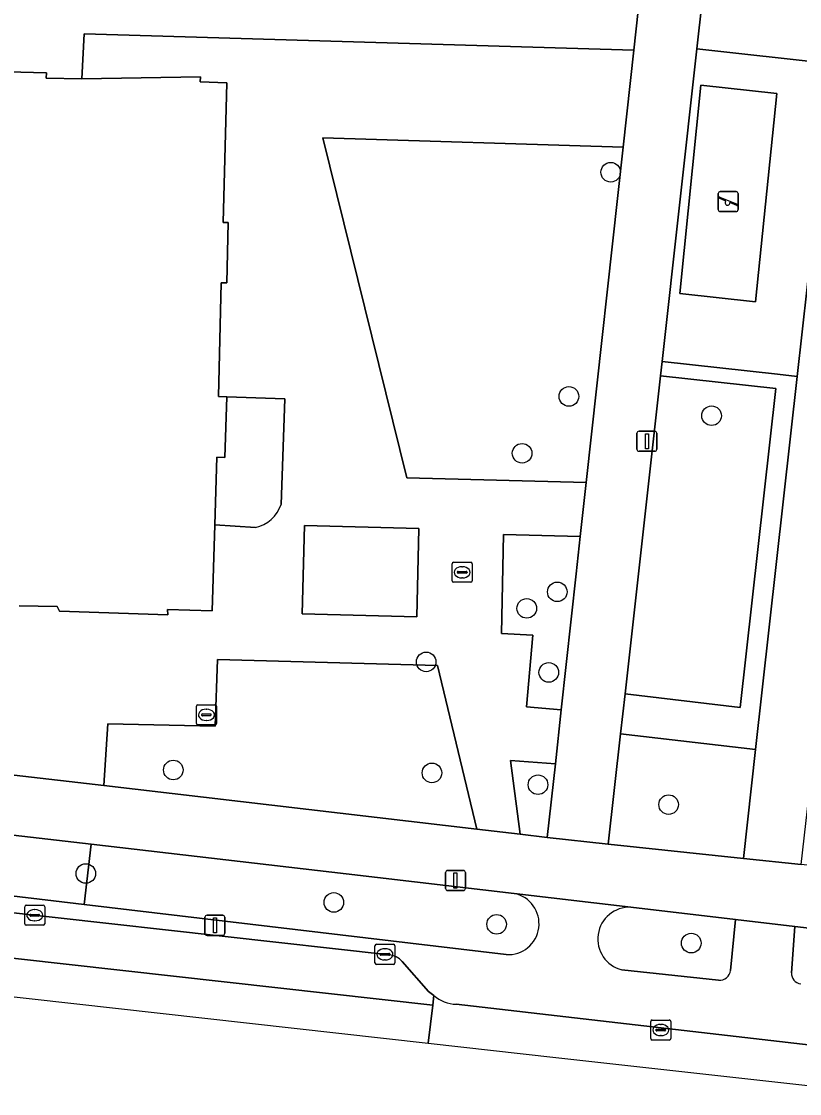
# Model space of a CAD drawing. Extents: x 162082 to 163401, y 388089 to 388636.
# Drawn here: x 162571.7 to 162610.5, y 388108.3 to 388161.8 of the extents above; entities that cross this region are included whole.
import ezdxf

# ---------------------------------------------------------------- set-up
doc = ezdxf.new("R2010")
doc.units = 0
for name, color, linetype in [('IMGEO_Boom', 7, 'Continuous'), ('IMGEO_Erf', 7, 'Continuous'), ('IMGEO_Fietspad_open', 7, 'Continuous'), ('IMGEO_Groenvoorziening', 7, 'Continuous'), ('IMGEO_Hek', 7, 'Continuous'), ('IMGEO_Kolk', 7, 'Continuous'), ('IMGEO_Lichtmast', 7, 'Continuous'), ('IMGEO_Pand', 7, 'Continuous'), ('IMGEO_Parkeervlak_gesloten', 7, 'Continuous'), ('IMGEO_Rijbaan_lokaal_gesloten', 7, 'Continuous'), ('IMGEO_Rioolput', 7, 'Continuous'), ('IMGEO_Speelvoorziening', 7, 'Continuous'), ('IMGEO_Terreindeel_gesloten', 7, 'Continuous'), ('IMGEO_Voetpad_open', 7, 'Continuous')]:
    doc.layers.add(name, color=color, linetype=linetype)

msp = doc.modelspace()

# ---------------------------------------------------------------- linework, layer by layer
at = {"layer": 'IMGEO_Boom'}
for centre in [(162601.104, 388154.267), (162599.015, 388143.076), (162606.14, 388142.113), (162596.678, 388140.239), (162598.434, 388133.322), (162596.91, 388132.497), (162591.886, 388129.826), (162598.01, 388129.302), (162579.253, 388124.431), (162592.174, 388124.286), (162597.472, 388123.697), (162603.996, 388122.703), (162574.884, 388119.264), (162587.273, 388117.822), (162595.405, 388116.729), (162605.125, 388115.791)]:
    msp.add_circle(centre, 0.489, dxfattribs=at)
at = {"layer": 'IMGEO_Erf'}
msp.add_lwpolyline([(162603.762, 388174.063), (162605.432, 388189.251), (162586.812, 388189.756), (162548.452, 388190.796), (162546.547, 388183.408), (162545.504, 388183.608), (162538.607, 388157.681), (162538.869, 388157.612), (162538.833, 388157.449), (162544.833, 388157.266), (162544.903, 388159.756), (162552.289, 388159.536), (162552.333, 388161.444), (162555.538, 388161.352), (162555.488, 388159.45), (162569.683, 388159.046), (162569.689, 388159.314), (162572.915, 388159.223), (162572.908, 388158.963), (162574.694, 388158.923), (162574.8, 388161.169), (162602.256, 388160.366)], close=True, dxfattribs=at)
at = {"layer": 'IMGEO_Fietspad_open'}
msp.add_lwpolyline([(162618.361, 388188.104), (162615.148, 388188.311), (162612.162, 388159.668), (162610.42, 388144.075), (162608.339, 388125.455), (162607.732, 388120.019), (162610.616, 388119.717), (162611.227, 388125.114)], close=True, dxfattribs=at)
at = {"layer": 'IMGEO_Groenvoorziening'}
for points in [[(162612.774, 388190.944), (162608.826, 388191.05), (162608.614, 388189.154), (162607.763, 388181.524), (162613.523, 388180.85), (162612.563, 388172.262), (162606.806, 388172.936), (162605.41, 388160.42), (162612.162, 388159.668), (162615.148, 388188.311)], [(162584.635, 388137.679), (162584.824, 388142.96), (162581.922, 388143.055), (162581.836, 388140.026), (162581.426, 388140.038), (162581.326, 388136.666), (162583.358, 388136.537)], [(162575.155, 388120.722), (162574.797, 388117.719), (162595.884, 388115.217)], [(162596.28, 388118.264), (162587.893, 388119.25), (162575.155, 388120.722)], [(162607.085, 388114.427), (162607.328, 388116.967), (162602.116, 388117.578)], [(162610.292, 388116.62), (162610.134, 388114.315)], [(162641.48, 388112.962), (162610.292, 388116.62)], [(162601.659, 388114.456), (162606.489, 388113.941)]]:
    msp.add_lwpolyline(points, dxfattribs=at)
for points in [[(162601.722, 388155.513), (162586.72, 388155.989), (162590.922, 388139.017), (162599.882, 388138.78)], [(162601.819, 388128.225), (162601.598, 388126.237), (162608.339, 388125.455), (162610.42, 388144.075), (162609.426, 388144.186), (162603.671, 388144.827), (162603.591, 388144.111), (162609.346, 388143.468), (162607.576, 388127.557)], [(162609.346, 388143.468), (162603.591, 388144.111), (162601.819, 388128.225), (162607.576, 388127.557)], [(162599.585, 388136.079), (162595.756, 388136.179), (162595.654, 388131.252), (162597.212, 388131.166), (162596.902, 388127.587), (162598.634, 388127.432), (162599.381, 388134.224)], [(162594.414, 388121.477), (162592.45, 388129.642), (162581.46, 388129.944), (162581.351, 388126.627), (162575.984, 388126.739), (162575.783, 388123.657)], [(162607.732, 388120.019), (162608.339, 388125.455), (162601.598, 388126.237), (162600.984, 388120.735)], [(162598.337, 388124.731), (162596.092, 388124.912), (162596.587, 388121.223), (162597.934, 388121.065)], [(162575.155, 388120.722), (162543.266, 388124.406), (162543.975, 388121.37), (162573.271, 388117.9), (162574.797, 388117.719)]]:
    msp.add_lwpolyline(points, close=True, dxfattribs=at)
for centre, radius, start, end in [((162582.98, 388138.245), 1.749, 282.478, 341.1334), ((162595.985, 388116.753), 1.539, 266.2234, 78.9669), ((162602.044, 388115.994), 1.586, 87.3889, 255.9554), ((162606.548, 388114.477), 0.539, 263.6713, 354.7188), ((162610.651, 388114.276), 0.518, 175.6543, 263.5078)]:
    msp.add_arc(centre, radius, start, end, dxfattribs=at)
at = {"layer": 'IMGEO_Hek'}
msp.add_lwpolyline([(162602.256, 388160.366), (162574.8, 388161.169), (162574.694, 388158.923)], dxfattribs=at)
at = {"layer": 'IMGEO_Kolk'}
for p, q in [((162593.183, 388133.872), (162593.183, 388134.724)), ((162593.258, 388134.798), (162594.11, 388134.798)), ((162593.442, 388134.292), (162593.442, 388134.304)), ((162593.485, 388134.341), (162593.883, 388134.341)), ((162593.671, 388134.578), (162593.696, 388134.578)), ((162593.926, 388134.304), (162593.926, 388134.292)), ((162594.184, 388134.724), (162594.184, 388133.872)), ((162594.11, 388133.798), (162593.258, 388133.798)), ((162593.88, 388134.255), (162593.482, 388134.255)), ((162593.694, 388134.018), (162593.669, 388134.018)), ((162571.833, 388116.757), (162571.833, 388117.609)), ((162571.908, 388117.683), (162572.76, 388117.683)), ((162572.092, 388117.177), (162572.092, 388117.189)), ((162572.135, 388117.226), (162572.533, 388117.226)), ((162572.321, 388117.463), (162572.346, 388117.463)), ((162572.576, 388117.189), (162572.576, 388117.177)), ((162572.834, 388117.609), (162572.834, 388116.757)), ((162572.76, 388116.683), (162571.908, 388116.683)), ((162572.53, 388117.14), (162572.132, 388117.14)), ((162572.344, 388116.903), (162572.319, 388116.903)), ((162589.325, 388114.804), (162589.325, 388115.656)), ((162589.4, 388115.73), (162590.252, 388115.73)), ((162590.326, 388115.656), (162590.326, 388114.804)), ((162589.584, 388115.224), (162589.584, 388115.236)), ((162590.022, 388115.187), (162589.624, 388115.187)), ((162589.627, 388115.273), (162590.025, 388115.273)), ((162589.813, 388115.51), (162589.838, 388115.51)), ((162590.068, 388115.236), (162590.068, 388115.224)), ((162590.252, 388114.73), (162589.4, 388114.73)), ((162589.836, 388114.95), (162589.811, 388114.95)), ((162603.104, 388111.027), (162603.104, 388111.879)), ((162603.179, 388111.953), (162604.031, 388111.953)), ((162604.105, 388111.879), (162604.105, 388111.027)), ((162603.363, 388111.447), (162603.363, 388111.459)), ((162603.801, 388111.41), (162603.403, 388111.41)), ((162603.406, 388111.496), (162603.804, 388111.496)), ((162603.592, 388111.733), (162603.617, 388111.733)), ((162603.847, 388111.459), (162603.847, 388111.447)), ((162604.031, 388110.953), (162603.179, 388110.953)), ((162603.615, 388111.173), (162603.59, 388111.173))]:
    msp.add_line(p, q, dxfattribs=at)
for points in [[(162593.183, 388133.872), (162593.183, 388134.724)], [(162593.258, 388134.798), (162594.11, 388134.798)], [(162594.184, 388134.724), (162594.184, 388133.872)], [(162594.11, 388133.798), (162593.258, 388133.798)], [(162571.833, 388116.757), (162571.833, 388117.609)], [(162571.908, 388117.683), (162572.76, 388117.683)], [(162572.834, 388117.609), (162572.834, 388116.757)], [(162572.76, 388116.683), (162571.908, 388116.683)], [(162589.325, 388114.804), (162589.325, 388115.656)], [(162589.4, 388115.73), (162590.252, 388115.73)], [(162590.326, 388115.656), (162590.326, 388114.804)], [(162590.252, 388114.73), (162589.4, 388114.73)], [(162603.104, 388111.027), (162603.104, 388111.879)], [(162603.179, 388111.953), (162604.031, 388111.953)], [(162604.105, 388111.879), (162604.105, 388111.027)], [(162604.031, 388110.953), (162603.179, 388110.953)]]:
    msp.add_lwpolyline(points, dxfattribs=at)
for centre, radius, start, end in [((162593.26, 388134.722), 0.0765, 91.552, 178.448), ((162593.26, 388134.722), 0.0765, 91.552, 178.448), ((162593.482, 388134.301), 0.0403, 85.8775, 175.7526), ((162593.887, 388134.303), 0.0386, 1.7309, 96.639), ((162594.108, 388134.722), 0.0765, 1.552, 88.448), ((162594.108, 388134.722), 0.0765, 1.552, 88.448), ((162593.26, 388133.874), 0.0765, 181.552, 268.448), ((162593.26, 388133.874), 0.0765, 181.552, 268.448), ((162593.479, 388134.291), 0.0366, 178.938, 274.7102), ((162593.883, 388134.298), 0.043, 264.8664, 352.4533), ((162594.108, 388133.874), 0.0765, 271.552, 358.448), ((162594.108, 388133.874), 0.0765, 271.552, 358.448), ((162571.91, 388117.607), 0.0765, 91.552, 178.448), ((162571.91, 388117.607), 0.0765, 91.552, 178.448), ((162572.132, 388117.186), 0.0403, 85.8775, 175.7526), ((162572.129, 388117.176), 0.0366, 178.938, 274.7102), ((162572.533, 388117.183), 0.043, 264.8664, 352.4533), ((162572.537, 388117.188), 0.0386, 1.7309, 96.639), ((162572.758, 388117.607), 0.0765, 1.552, 88.448), ((162572.758, 388117.607), 0.0765, 1.552, 88.448), ((162571.91, 388116.759), 0.0765, 181.552, 268.448), ((162571.91, 388116.759), 0.0765, 181.552, 268.448), ((162572.758, 388116.759), 0.0765, 271.552, 358.448), ((162572.758, 388116.759), 0.0765, 271.552, 358.448), ((162589.402, 388115.654), 0.0765, 91.552, 178.448), ((162589.402, 388115.654), 0.0765, 91.552, 178.448), ((162590.25, 388115.654), 0.0765, 1.552, 88.448), ((162590.25, 388115.654), 0.0765, 1.552, 88.448), ((162589.624, 388115.233), 0.0403, 85.8775, 175.7526), ((162589.621, 388115.223), 0.0366, 178.938, 274.7102), ((162590.025, 388115.23), 0.043, 264.8664, 352.4533), ((162590.029, 388115.235), 0.0386, 1.7309, 96.639), ((162589.402, 388114.806), 0.0765, 181.552, 268.448), ((162589.402, 388114.806), 0.0765, 181.552, 268.448), ((162590.25, 388114.806), 0.0765, 271.552, 358.448), ((162590.25, 388114.806), 0.0765, 271.552, 358.448), ((162603.181, 388111.877), 0.0765, 91.552, 178.448), ((162603.181, 388111.877), 0.0765, 91.552, 178.448), ((162604.029, 388111.877), 0.0765, 1.552, 88.448), ((162604.029, 388111.877), 0.0765, 1.552, 88.448), ((162603.403, 388111.456), 0.0403, 85.8775, 175.7526), ((162603.4, 388111.446), 0.0366, 178.938, 274.7102), ((162603.804, 388111.453), 0.043, 264.8664, 352.4533), ((162603.808, 388111.458), 0.0386, 1.7309, 96.639), ((162603.181, 388111.029), 0.0765, 181.552, 268.448), ((162603.181, 388111.029), 0.0765, 181.552, 268.448), ((162604.029, 388111.029), 0.0765, 271.552, 358.448), ((162604.029, 388111.029), 0.0765, 271.552, 358.448)]:
    msp.add_arc(centre, radius, start, end, dxfattribs=at)
for centre, major_axis, ratio, start_param, end_param in [((162593.67, 388134.298), (-0.387, 0.002), 0.722429, 4.712389, 7.853982), ((162593.695, 388134.298), (-0.39, 0.002), 0.717154, 1.570796, 4.712389), ((162572.32, 388117.183), (-0.387, 0.002), 0.722429, 4.712389, 7.853982), ((162572.345, 388117.183), (-0.39, 0.002), 0.717154, 1.570796, 4.712389), ((162589.812, 388115.23), (-0.387, 0.002), 0.722429, 4.712389, 7.853982), ((162589.837, 388115.23), (-0.39, 0.002), 0.717154, 1.570796, 4.712389), ((162603.591, 388111.453), (-0.387, 0.002), 0.722429, 4.712389, 7.853982), ((162603.616, 388111.453), (-0.39, 0.002), 0.717154, 1.570796, 4.712389)]:
    msp.add_ellipse(centre, major_axis=major_axis, ratio=ratio, start_param=start_param, end_param=end_param, dxfattribs=at)
at = {"layer": 'IMGEO_Lichtmast'}
for p, q in [((162602.516, 388141.337), (162603.306, 388141.337)), ((162603.306, 388141.337), (162602.516, 388141.337)), ((162602.416, 388140.437), (162602.416, 388141.237)), ((162602.416, 388141.237), (162602.416, 388140.437)), ((162603.406, 388141.237), (162603.406, 388140.437)), ((162603.406, 388140.437), (162603.406, 388141.237)), ((162603.306, 388140.337), (162602.516, 388140.337)), ((162602.516, 388140.337), (162603.306, 388140.337)), ((162592.953, 388119.416), (162593.743, 388119.416)), ((162593.743, 388119.416), (162592.953, 388119.416)), ((162592.853, 388118.516), (162592.853, 388119.316)), ((162592.853, 388119.316), (162592.853, 388118.516)), ((162593.843, 388119.316), (162593.843, 388118.516)), ((162593.843, 388118.516), (162593.843, 388119.316)), ((162593.743, 388118.416), (162592.953, 388118.416)), ((162592.953, 388118.416), (162593.743, 388118.416)), ((162580.938, 388117.179), (162581.728, 388117.179)), ((162581.728, 388117.179), (162580.938, 388117.179)), ((162580.838, 388116.279), (162580.838, 388117.079)), ((162580.838, 388117.079), (162580.838, 388116.279)), ((162581.828, 388117.079), (162581.828, 388116.279)), ((162581.828, 388116.279), (162581.828, 388117.079)), ((162581.728, 388116.179), (162580.938, 388116.179)), ((162580.938, 388116.179), (162581.728, 388116.179))]:
    msp.add_line(p, q, dxfattribs=at)
for points in [[(162602.836, 388141.212), (162602.986, 388141.212), (162602.986, 388140.462), (162602.836, 388140.462), (162602.836, 388141.212)], [(162593.273, 388119.291), (162593.423, 388119.291), (162593.423, 388118.541), (162593.273, 388118.541), (162593.273, 388119.291)], [(162581.258, 388117.054), (162581.408, 388117.054), (162581.408, 388116.304), (162581.258, 388116.304), (162581.258, 388117.054)]]:
    msp.add_lwpolyline(points, dxfattribs=at)
for centre, start, end in [((162602.516, 388141.237), 90, 180), ((162602.516, 388141.237), 90, 180), ((162603.306, 388141.237), 0, 90), ((162603.306, 388141.237), 360, 90), ((162602.516, 388140.437), 180, 270), ((162602.516, 388140.437), 180, 270), ((162603.306, 388140.437), 270, 0), ((162603.306, 388140.437), 270, 0), ((162592.953, 388119.316), 90, 180), ((162592.953, 388119.316), 90, 180), ((162593.743, 388119.316), 0, 90), ((162593.743, 388119.316), 360, 90), ((162592.953, 388118.516), 180, 270), ((162592.953, 388118.516), 180, 270), ((162593.743, 388118.516), 270, 0), ((162593.743, 388118.516), 270, 0), ((162580.938, 388117.079), 90, 180), ((162580.938, 388117.079), 90, 180), ((162581.728, 388117.079), 0, 90), ((162581.728, 388117.079), 360, 90), ((162580.938, 388116.279), 180, 270), ((162580.938, 388116.279), 180, 270), ((162581.728, 388116.279), 270, 0), ((162581.728, 388116.279), 270, 0)]:
    msp.add_arc(centre, 0.1, start, end, dxfattribs=at)
at = {"layer": 'IMGEO_Pand'}
msp.add_lwpolyline([(162571.557, 388132.629), (162573.459, 388132.586), (162573.574, 388132.353), (162578.976, 388132.181), (162578.961, 388132.435), (162581.199, 388132.376), (162581.326, 388136.666), (162581.426, 388140.038), (162581.836, 388140.026), (162581.922, 388143.055), (162581.512, 388143.068), (162581.65, 388148.745), (162581.929, 388148.738), (162582.003, 388151.751), (162581.746, 388151.761), (162581.934, 388158.736), (162580.601, 388158.773), (162580.607, 388159.026), (162574.694, 388158.923), (162572.908, 388158.963), (162572.915, 388159.223), (162569.689, 388159.314)], dxfattribs=at)
msp.add_lwpolyline([(162591.411, 388132.08), (162591.524, 388136.481), (162585.802, 388136.628), (162585.688, 388132.227)], close=True, dxfattribs=at)
at = {"layer": 'IMGEO_Parkeervlak_gesloten'}
for points in [[(162590.032, 388115.205), (162556.647, 388118.94)], [(162553.379, 388117.223), (162553.347, 388117.039), (162592.217, 388112.69), (162592.276, 388113.174), (162591.997, 388113.375), (162590.685, 388114.868)]]:
    msp.add_lwpolyline(points, dxfattribs=at)
msp.add_arc((162589.982, 388114.307), 0.899, 38.5824, 86.8229, dxfattribs=at)
at = {"layer": 'IMGEO_Rijbaan_lokaal_gesloten'}
for points in [[(162552.697, 388117.298), (162538.06, 388120.923), (162537.31, 388121.081), (162503.679, 388124.828), (162503.237, 388120.717), (162503.237, 388120.717), (162527.574, 388117.998), (162591.987, 388110.802)], [(162591.987, 388110.802), (162591.987, 388110.803), (162592.217, 388112.69), (162553.347, 388117.039), (162553.379, 388117.223)], [(162592.276, 388113.174), (162592.217, 388112.69), (162591.987, 388110.803), (162591.987, 388110.802), (162598.361, 388110.09), (162611.391, 388108.635), (162614.551, 388108.282)], [(162614.551, 388108.282), (162614.768, 388110.217), (162613.276, 388110.455), (162593.38, 388112.74)]]:
    msp.add_lwpolyline(points, dxfattribs=at)
msp.add_arc((162593.413, 388114.446), 1.706, 228.1983, 268.8806, dxfattribs=at)
at = {"layer": 'IMGEO_Rioolput'}
for p, q in [((162580.409, 388126.758), (162580.409, 388127.61)), ((162580.484, 388127.684), (162581.336, 388127.684)), ((162580.897, 388127.464), (162580.922, 388127.464)), ((162581.41, 388127.61), (162581.41, 388126.758)), ((162580.668, 388127.178), (162580.668, 388127.19)), ((162581.106, 388127.141), (162580.708, 388127.141)), ((162580.711, 388127.227), (162581.109, 388127.227)), ((162580.92, 388126.904), (162580.895, 388126.904)), ((162581.152, 388127.19), (162581.152, 388127.178)), ((162581.336, 388126.684), (162580.484, 388126.684))]:
    msp.add_line(p, q, dxfattribs=at)
for points in [[(162580.409, 388126.758), (162580.409, 388127.61)], [(162580.484, 388127.684), (162581.336, 388127.684)], [(162581.41, 388127.61), (162581.41, 388126.758)], [(162581.336, 388126.684), (162580.484, 388126.684)]]:
    msp.add_lwpolyline(points, dxfattribs=at)
for centre, radius, start, end in [((162580.486, 388127.608), 0.0765, 91.552, 178.448), ((162580.486, 388127.608), 0.0765, 91.552, 178.448), ((162581.334, 388127.608), 0.0765, 1.552, 88.448), ((162581.334, 388127.608), 0.0765, 1.552, 88.448), ((162580.708, 388127.187), 0.0403, 85.8775, 175.7526), ((162580.705, 388127.177), 0.0366, 178.938, 274.7102), ((162581.109, 388127.184), 0.043, 264.8664, 352.4533), ((162581.113, 388127.189), 0.0386, 1.7309, 96.639), ((162580.486, 388126.76), 0.0765, 181.552, 268.448), ((162580.486, 388126.76), 0.0765, 181.552, 268.448), ((162581.334, 388126.76), 0.0765, 271.552, 358.448), ((162581.334, 388126.76), 0.0765, 271.552, 358.448)]:
    msp.add_arc(centre, radius, start, end, dxfattribs=at)
for centre, major_axis, ratio, start_param, end_param in [((162580.896, 388127.184), (-0.387, 0.002), 0.722429, 4.712389, 7.853982), ((162580.921, 388127.184), (-0.39, 0.002), 0.717154, 1.570796, 4.712389)]:
    msp.add_ellipse(centre, major_axis=major_axis, ratio=ratio, start_param=start_param, end_param=end_param, dxfattribs=at)
at = {"layer": 'IMGEO_Speelvoorziening'}
for p, q in [((162606.477, 388152.401), (162606.477, 388153.201)), ((162606.477, 388153.201), (162606.477, 388152.401)), ((162606.577, 388153.301), (162607.367, 388153.301)), ((162607.367, 388153.301), (162606.577, 388153.301)), ((162607.467, 388153.201), (162607.467, 388152.401)), ((162607.467, 388152.401), (162607.467, 388153.201)), ((162606.86, 388152.829), (162606.521, 388152.966)), ((162606.546, 388153.026), (162607.422, 388152.673)), ((162607.398, 388152.613), (162607.058, 388152.75)), ((162607.367, 388152.301), (162606.577, 388152.301)), ((162606.577, 388152.301), (162607.367, 388152.301))]:
    msp.add_line(p, q, dxfattribs=at)
for centre, radius, start, end in [((162606.577, 388153.201), 0.1, 90, 180), ((162606.577, 388153.201), 0.1, 90, 180), ((162606.534, 388152.996), 0.0327, 68.078, 248.078), ((162607.367, 388153.201), 0.1, 0, 90), ((162607.367, 388153.201), 0.1, 360, 90), ((162606.939, 388152.739), 0.12, 130.9928, 5.1632), ((162607.41, 388152.643), 0.0327, 248.078, 68.078), ((162606.577, 388152.401), 0.1, 180, 270), ((162606.577, 388152.401), 0.1, 180, 270), ((162607.367, 388152.401), 0.1, 270, 0), ((162607.367, 388152.401), 0.1, 270, 0)]:
    msp.add_arc(centre, radius, start, end, dxfattribs=at)
at = {"layer": 'IMGEO_Terreindeel_gesloten'}
msp.add_lwpolyline([(162608.34, 388147.799), (162609.408, 388158.194), (162605.612, 388158.617), (162604.553, 388148.221)], close=True, dxfattribs=at)
at = {"layer": 'IMGEO_Voetpad_open'}
for points in [[(162605.41, 388160.42), (162606.806, 388172.936), (162607.763, 388181.524), (162608.614, 388189.154), (162605.432, 388189.251), (162603.762, 388174.063), (162602.256, 388160.366), (162601.722, 388155.513), (162599.882, 388138.78), (162599.585, 388136.079), (162599.381, 388134.224), (162598.634, 388127.432), (162598.337, 388124.731), (162597.934, 388121.065), (162600.984, 388120.735), (162601.598, 388126.237), (162601.819, 388128.225), (162603.591, 388144.111), (162603.671, 388144.827)], [(162603.671, 388144.827), (162609.426, 388144.186), (162610.42, 388144.075), (162612.162, 388159.668), (162605.41, 388160.42)], [(162608.34, 388147.799), (162604.553, 388148.221), (162605.612, 388158.617), (162609.408, 388158.194)], [(162591.411, 388132.08), (162585.688, 388132.227), (162585.802, 388136.628), (162591.524, 388136.481)]]:
    msp.add_lwpolyline(points, close=True, dxfattribs=at)
for points in [[(162571.302, 388124.181), (162575.783, 388123.657), (162575.984, 388126.739), (162581.351, 388126.627), (162581.46, 388129.944), (162592.45, 388129.642), (162594.414, 388121.477), (162596.587, 388121.223), (162596.092, 388124.912), (162598.337, 388124.731), (162598.634, 388127.432), (162596.902, 388127.587), (162597.212, 388131.166), (162595.654, 388131.252), (162595.756, 388136.179), (162599.585, 388136.079), (162599.882, 388138.78), (162590.922, 388139.017), (162586.72, 388155.989), (162601.722, 388155.513), (162602.256, 388160.366), (162574.8, 388161.169), (162574.694, 388158.923), (162580.607, 388159.026), (162580.601, 388158.773), (162581.934, 388158.736), (162581.746, 388151.761), (162582.003, 388151.751), (162581.929, 388148.738), (162581.65, 388148.745), (162581.512, 388143.068), (162581.922, 388143.055), (162584.824, 388142.96), (162584.635, 388137.679)], [(162583.358, 388136.537), (162581.326, 388136.666), (162581.199, 388132.376), (162578.961, 388132.435), (162578.976, 388132.181), (162573.574, 388132.353), (162573.459, 388132.586), (162571.557, 388132.629)], [(162575.783, 388123.657), (162571.302, 388124.181), (162544.515, 388127.315), (162538.164, 388128.028), (162534.15, 388128.479), (162531.109, 388128.82), (162531, 388128.832), (162528.931, 388129.064), (162500, 388132.302), (162498.339, 388132.488), (162498.143, 388127.918)], [(162499.756, 388129.221), (162500, 388129.196), (162518.28, 388127.229), (162521.291, 388126.898), (162529.338, 388126.015), (162541.672, 388124.59), (162543.266, 388124.406), (162575.155, 388120.722), (162587.893, 388119.25), (162596.28, 388118.264), (162602.116, 388117.578), (162607.328, 388116.967), (162610.292, 388116.62), (162641.48, 388112.962)], [(162574.797, 388117.719), (162573.271, 388117.9), (162543.975, 388121.37), (162543.266, 388124.406), (162541.672, 388124.59), (162542.379, 388121.56), (162529.02, 388123.142), (162520.96, 388124.003), (162521.291, 388126.898), (162518.28, 388127.229), (162517.948, 388124.326), (162516.486, 388124.481), (162500, 388126.245), (162499.722, 388126.274), (162499.445, 388126.304), (162496.548, 388126.546)], [(162642.688, 388111.281), (162642.758, 388111.326), (162643.205, 388116.25), (162610.616, 388119.717), (162607.732, 388120.019), (162600.984, 388120.735), (162597.934, 388121.065), (162596.587, 388121.223), (162594.414, 388121.477), (162575.783, 388123.657)], [(162556.647, 388118.94), (162590.032, 388115.205)], [(162602.116, 388117.578), (162596.28, 388118.264)], [(162595.884, 388115.217), (162574.797, 388117.719)], [(162610.134, 388114.315), (162610.292, 388116.62), (162607.328, 388116.967), (162607.085, 388114.427)], [(162590.685, 388114.868), (162591.997, 388113.375), (162592.276, 388113.174)], [(162606.489, 388113.941), (162601.659, 388114.456)], [(162593.38, 388112.74), (162613.276, 388110.455)]]:
    msp.add_lwpolyline(points, dxfattribs=at)
for centre, radius, start, end in [((162582.98, 388138.245), 1.749, 282.478, 341.1334), ((162595.985, 388116.753), 1.539, 266.2234, 78.9669), ((162602.044, 388115.994), 1.586, 87.3889, 255.9554), ((162589.982, 388114.307), 0.899, 38.5824, 86.8229), ((162606.548, 388114.477), 0.539, 263.6713, 354.7188), ((162610.651, 388114.276), 0.518, 175.6543, 263.5078), ((162593.413, 388114.446), 1.706, 228.1983, 268.8806)]:
    msp.add_arc(centre, radius, start, end, dxfattribs=at)

doc.saveas('drawing.dxf')
